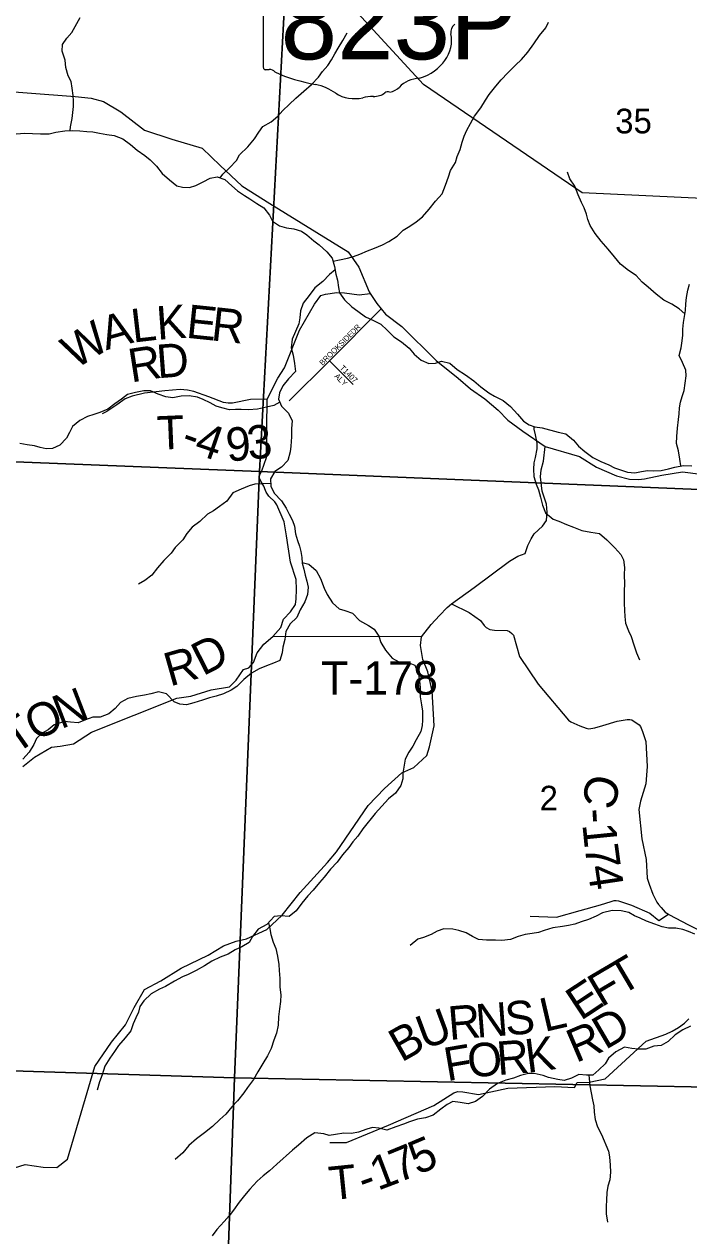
# Model space of a CAD drawing. Extents: x 1624196 to 2029251, y 146837 to 440034.
# Drawn here: x 1840391 to 1846342, y 307488 to 318336 of the extents above; entities that cross this region are included whole.
import ezdxf

# ---------------------------------------------------------------- set-up
doc = ezdxf.new("R2010")
doc.units = 0
for name, color, linetype in [('GM_P_State_Alignment', 7, 'Continuous'), ('GM_P_State_Shield', 7, 'Continuous'), ('GM_X_County_Road', 7, 'Continuous'), ('GM_X_County_Road_Text', 7, 'Continuous'), ('GM_X_Minor_River', 7, 'Continuous'), ('GM_X_Section', 7, 'Continuous'), ('GM_X_Section_Text', 7, 'Continuous'), ('GM_X_Township_Road', 7, 'Continuous'), ('GM_X_Township_Road_Text', 7, 'Continuous'), ('GM_X_Township_Subdivision', 7, 'Continuous'), ('GM_X_Township_Subdivision_Text', 7, 'Continuous')]:
    doc.layers.add(name, color=color, linetype=linetype)

msp = doc.modelspace()

# ---------------------------------------------------------------- linework, layer by layer
at = {"layer": 'GM_P_State_Alignment'}
msp.add_lwpolyline([(1856781, 313700), (1856167, 314330), (1855771, 314750), (1855739, 314784), (1855208, 315406), (1854365, 315860), (1853432, 316275), (1852916, 316442), (1852167, 316507), (1845388, 316826), (1843967, 317797), (1842964, 318888), (1841361, 321454), (1841071, 322043), (1839795, 324626)], dxfattribs=at)
at = {"layer": 'GM_P_State_Shield'}
msp.add_line((1842532, 319004), (1842532, 317948), dxfattribs=at)
for centre, major_axis, start_param, end_param in [((1844342, 318265), (131, 0), 2.387724, 3.262537), ((1843756, 318194), (462, 0), 5.101752, 6.440018), ((1842553, 317945), (20.3, 0), 3.00124, 4.508301), ((1842556, 318054), (155, 0), 4.665946, 4.897461), ((1842587, 317887), (56, 0), 0.519207, 1.627899), ((1843294, 318836), (1333, 0), 4.195997, 4.488961), ((1842897, 317473), (417, 0), 0.823519, 1.323587), ((1843631, 317845), (149, 0), 4.937069, 5.64225), ((1843951, 317651), (253, 0), 1.647645, 2.488434), ((1843348, 317882), (265, 0), 4.026481, 4.996735), ((1843501, 317516), (217, 0), 1.495662, 1.94098), ((1843520, 317802), (141, 0), 4.691044, 5.507374), ((1843647, 317700), (39.7, 0), 1.147584, 2.315152)]:
    msp.add_ellipse(centre, major_axis=major_axis, ratio=0.8, start_param=start_param, end_param=end_param, dxfattribs=at)
at = {"layer": 'GM_X_County_Road'}
for points in [[(1840022, 317752), (1840847, 317689), (1840990, 317674), (1841102, 317645), (1841255, 317551), (1841468, 317388), (1841714, 317307), (1841983, 317228), (1842146, 317070), (1842341, 316889), (1842590, 316730), (1843293, 316298), (1843388, 316160), (1843479, 315940), (1843489, 315925), (1843548, 315836), (1843587, 315788), (1843626, 315741), (1843773, 315631), (1844079, 315326), (1844278, 315167), (1844388, 315073), (1844515, 314983), (1844636, 314880), (1844722, 314790), (1844855, 314692), (1845056, 314555), (1845364, 314466), (1845517, 314371), (1845694, 314294), (1845812, 314264), (1845893, 314261), (1845946, 314267), (1846102, 314298), (1846286, 314327), (1846449, 314307)], [(1840005, 308005), (1840399, 308125), (1840559, 308102), (1840683, 308098), (1840777, 308173), (1841024, 309004), (1841173, 309221), (1841298, 309378), (1841376, 309533), (1841467, 309692), (1841613, 309771), (1841795, 309884), (1842037, 310000), (1842176, 310084), (1842288, 310125), (1842382, 310146), (1842564, 310231), (1842702, 310360), (1842861, 310561), (1843108, 310829), (1843186, 310925), (1843470, 311342), (1843616, 311493), (1843771, 311632), (1843879, 311682), (1843995, 311789), (1844019, 311866), (1844062, 312054), (1844044, 312367), (1844006, 312537), (1843961, 312649), (1843940, 312773), (1843949, 312852), (1844036, 312962), (1844111, 313043), (1844179, 313113), (1844216, 313145), (1844419, 313293), (1844738, 313529), (1844810, 313573), (1844878, 313596), (1844902, 313669), (1844931, 313729), (1844957, 313773), (1845031, 313843), (1845067, 313893), (1845073, 313968), (1845068, 314038), (1845029, 314154), (1845013, 314285), (1845020, 314346), (1845042, 314425), (1845056, 314555)], [(1844216, 313145), (1844376, 313070), (1844478, 312998), (1844511, 312952), (1844528, 312935), (1844561, 312918), (1844601, 312911), (1844715, 312907), (1844736, 312898), (1844759, 312881), (1844773, 312866), (1844826, 312675), (1844993, 312426), (1845265, 312104), (1845287, 312090), (1845367, 312054), (1845424, 312033), (1845446, 312027), (1845501, 312036), (1845572, 312058), (1845702, 312096), (1845789, 312110), (1845813, 312111), (1845832, 312107), (1845898, 312063), (1845910, 312047), (1845927, 312004), (1845957, 311913), (1845970, 311691), (1845959, 311534), (1845911, 311378), (1845896, 311306), (1845921, 311043), (1845960, 310857), (1845971, 310691), (1845987, 310635), (1846019, 310546), (1846056, 310474), (1846071, 310453), (1846094, 310428)], [(1846094, 310428), (1846095, 310428), (1846132, 310387), (1846160, 310368), (1846165, 310365), (1846341, 310273), (1846572, 310156)]]:
    msp.add_lwpolyline(points, dxfattribs=at)
at = {"layer": 'GM_X_Minor_River'}
for points in [[(1840802, 317384), (1840806, 317417), (1840819, 317491), (1840825, 317547), (1840831, 317599), (1840833, 317649), (1840829, 317699), (1840821, 317763), (1840811, 317825), (1840783, 317875), (1840764, 317950), (1840758, 318016), (1840732, 318094), (1840734, 318154), (1840772, 318212), (1840816, 318262), (1840846, 318316), (1840891, 318396)], [(1843157, 316214), (1843215, 316227), (1843285, 316241), (1843341, 316257), (1843395, 316277), (1843465, 316307), (1843527, 316332), (1843599, 316360), (1843656, 316390), (1843730, 316440), (1843784, 316491), (1843844, 316529), (1843900, 316567), (1843958, 316613), (1844018, 316681), (1844075, 316752), (1844135, 316818), (1844163, 316894), (1844189, 316970), (1844207, 317026), (1844252, 317099), (1844268, 317153), (1844294, 317215), (1844312, 317281), (1844330, 317333), (1844354, 317387), (1844386, 317448), (1844423, 317514), (1844481, 317588), (1844523, 317656), (1844555, 317708), (1844615, 317783), (1844663, 317839), (1844722, 317901), (1844790, 317969), (1844844, 318020), (1844900, 318086), (1844954, 318160), (1845005, 318234), (1845061, 318305), (1845087, 318355)], [(1842145, 316960), (1842168, 316993), (1842228, 317052), (1842291, 317116), (1842319, 317166), (1842393, 317240), (1842453, 317311), (1842493, 317369), (1842529, 317421), (1842601, 317461), (1842662, 317513), (1842708, 317564), (1842762, 317618), (1842824, 317674), (1842896, 317736), (1842962, 317797), (1843027, 317863), (1843063, 317913), (1843109, 317967), (1843143, 318017), (1843173, 318070), (1843201, 318122), (1843245, 318192), (1843282, 318258)], [(1840318, 317356), (1840396, 317360), (1840464, 317358), (1840536, 317354), (1840614, 317354), (1840674, 317370), (1840754, 317383), (1840820, 317385), (1840888, 317383), (1840950, 317377), (1841004, 317373), (1841066, 317361), (1841130, 317349), (1841196, 317340)], [(1841196, 317340), (1841274, 317310), (1841342, 317260), (1841402, 317208), (1841470, 317160), (1841520, 317122), (1841576, 317066), (1841626, 317000), (1841692, 316942), (1841758, 316890), (1841808, 316876), (1841872, 316874), (1841928, 316891), (1841994, 316925), (1842056, 316959), (1842120, 316969), (1842188, 316945), (1842250, 316889), (1842300, 316845), (1842362, 316804), (1842412, 316772), (1842474, 316730), (1842536, 316692), (1842588, 316626), (1842615, 316574), (1842677, 316530), (1842741, 316514), (1842805, 316504), (1842873, 316482), (1842923, 316452), (1842983, 316396), (1843033, 316361), (1843101, 316299), (1843149, 316243), (1843169, 316167), (1843181, 316098), (1843197, 316044), (1843204, 315980), (1843214, 315930), (1843258, 315868), (1843324, 315806), (1843378, 315766), (1843446, 315715), (1843518, 315683), (1843584, 315651), (1843642, 315597), (1843702, 315537), (1843768, 315493), (1843838, 315437), (1843883, 315383), (1843947, 315329), (1844013, 315297), (1844075, 315301), (1844127, 315320), (1844201, 315300), (1844269, 315246), (1844343, 315198), (1844417, 315142), (1844481, 315090), (1844551, 315036), (1844603, 315006), (1844679, 314968), (1844745, 314912), (1844809, 314845), (1844863, 314783), (1844913, 314749), (1844965, 314731), (1845029, 314721), (1845173, 314685), (1845241, 314669), (1845310, 314613), (1845354, 314559), (1845410, 314511), (1845482, 314458), (1845556, 314422), (1845626, 314390), (1845678, 314364), (1845740, 314344), (1845794, 314326), (1845858, 314320), (1845918, 314330), (1845974, 314339), (1846026, 314337), (1846096, 314339), (1846160, 314355), (1846218, 314369), (1846294, 314385), (1846370, 314382)], [(1846307, 315744), (1846256, 315788), (1846190, 315829), (1846118, 315867), (1846050, 315919), (1845978, 315983), (1845924, 316027), (1845870, 316087), (1845802, 316131), (1845732, 316189), (1845678, 316255), (1845620, 316321), (1845559, 316395), (1845505, 316463), (1845459, 316535), (1845437, 316587), (1845425, 316637), (1845405, 316691), (1845381, 316741), (1845353, 316809), (1845322, 316885), (1845278, 316951), (1845256, 317013)], [(1843174, 316138), (1843125, 316096), (1843066, 316032), (1842994, 315976), (1842942, 315908), (1842888, 315839), (1842864, 315771), (1842858, 315707), (1842849, 315655), (1842819, 315585), (1842789, 315517), (1842781, 315438), (1842799, 315372), (1842811, 315298), (1842820, 315228), (1842756, 315160), (1842708, 315098), (1842676, 315036), (1842668, 314979), (1842694, 314915), (1842756, 314853), (1842789, 314785), (1842785, 314715), (1842783, 314643), (1842777, 314559), (1842773, 314507), (1842751, 314431), (1842696, 314369), (1842634, 314330), (1842596, 314266), (1842598, 314200), (1842630, 314138), (1842694, 314068), (1842736, 314004), (1842764, 313948), (1842793, 313894), (1842811, 313842), (1842821, 313774), (1842837, 313714), (1842855, 313664), (1842869, 313614), (1842877, 313560), (1842881, 313510), (1842894, 313456), (1842908, 313404), (1842922, 313348), (1842934, 313296), (1842928, 313231), (1842904, 313165), (1842862, 313093), (1842831, 313025), (1842773, 312967), (1842733, 312898), (1842725, 312828), (1842707, 312758), (1842701, 312708), (1842681, 312640), (1842624, 312614), (1842560, 312591), (1842494, 312565), (1842426, 312525), (1842356, 312469), (1842296, 312405), (1842244, 312372), (1842174, 312342), (1842111, 312320), (1842051, 312306), (1841987, 312284), (1841911, 312261), (1841845, 312241), (1841785, 312247), (1841733, 312269), (1841665, 312341), (1841593, 312357), (1841525, 312341), (1841469, 312330), (1841395, 312318), (1841319, 312298), (1841253, 312262), (1841205, 312208), (1841147, 312161), (1841071, 312133), (1841004, 312133), (1840938, 312109), (1840874, 312081), (1840806, 312088), (1840750, 312092), (1840660, 312062), (1840604, 312018), (1840552, 311988), (1840500, 311940), (1840476, 311887), (1840435, 311819), (1840379, 311757)], [(1846272, 314381), (1846263, 314441), (1846249, 314516), (1846233, 314582), (1846235, 314646), (1846241, 314720), (1846251, 314796), (1846255, 314848), (1846260, 314900), (1846268, 314952), (1846282, 315002), (1846300, 315058), (1846310, 315123), (1846318, 315189), (1846316, 315239), (1846287, 315307), (1846257, 315371), (1846273, 315439), (1846283, 315501), (1846289, 315553), (1846289, 315605), (1846295, 315665), (1846303, 315718), (1846312, 315772), (1846316, 315834), (1846322, 315888), (1846334, 315954), (1846348, 316010)], [(1842679, 314952), (1842626, 314923), (1842560, 314907), (1842480, 314891), (1842399, 314885), (1842335, 314887), (1842283, 314888), (1842229, 314884), (1842161, 314900), (1842111, 314916), (1842057, 314946), (1841993, 314976), (1841943, 314996), (1841867, 315010), (1841797, 315007), (1841721, 314991), (1841659, 315001), (1841591, 315023), (1841523, 315055), (1841463, 315053), (1841387, 315040), (1841317, 315022), (1841263, 314980), (1841203, 314938), (1841139, 314890), (1841069, 314859), (1841015, 314841), (1840957, 314823), (1840890, 314789), (1840824, 314733), (1840796, 314680), (1840768, 314630), (1840710, 314566), (1840644, 314538), (1840588, 314534), (1840534, 314546), (1840482, 314560), (1840418, 314571), (1840350, 314583)], [(1844956, 314734), (1844954, 314709), (1844968, 314659), (1844982, 314585), (1844982, 314534), (1844966, 314458), (1844956, 314408), (1844952, 314352), (1844955, 314286), (1844975, 314218), (1844995, 314168), (1845015, 314102), (1845031, 314030), (1845059, 313960), (1845127, 313904), (1845179, 313888), (1845247, 313858), (1845309, 313834), (1845385, 313804), (1845465, 313788), (1845543, 313775), (1845607, 313721), (1845680, 313647), (1845734, 313589), (1845758, 313539), (1845768, 313473), (1845764, 313407), (1845766, 313326), (1845764, 313264), (1845763, 313212), (1845765, 313152), (1845767, 313088), (1845771, 313032), (1845777, 312972), (1845803, 312906), (1845827, 312854), (1845851, 312778), (1845874, 312708), (1845900, 312646)], [(1842597, 314223), (1842526, 314222), (1842456, 314218), (1842404, 314204), (1842334, 314173), (1842258, 314139), (1842204, 314067), (1842139, 314017), (1842087, 313980), (1842031, 313950), (1841963, 313884), (1841895, 313834), (1841847, 313776), (1841811, 313721), (1841742, 313651), (1841706, 313601), (1841642, 313533), (1841584, 313468), (1841534, 313402), (1841472, 313356), (1841413, 313322)], [(1842881, 313518), (1842939, 313502), (1843005, 313446), (1843044, 313372), (1843076, 313286), (1843104, 313230), (1843152, 313156), (1843210, 313102), (1843262, 313086), (1843332, 313062), (1843394, 312998), (1843474, 312952), (1843524, 312920), (1843565, 312858), (1843585, 312800), (1843625, 312732), (1843687, 312660), (1843747, 312628), (1843815, 312627), (1843889, 312597), (1843921, 312517), (1843931, 312453), (1843937, 312397), (1843938, 312314), (1843950, 312242), (1843958, 312184), (1843958, 312106), (1843954, 312056), (1843942, 312004), (1843902, 311928), (1843871, 311872), (1843835, 311817), (1843803, 311755), (1843789, 311685), (1843781, 311629), (1843781, 311579), (1843763, 311519), (1843716, 311451), (1843654, 311400), (1843594, 311334), (1843534, 311270), (1843423, 311133), (1843377, 311065), (1843333, 311015), (1843299, 310965), (1843241, 310899), (1843193, 310832), (1843135, 310772), (1843076, 310700), (1843034, 310650), (1842978, 310583), (1842932, 310533), (1842876, 310467), (1842825, 310397), (1842763, 310348), (1842689, 310352), (1842629, 310346), (1842563, 310276), (1842487, 310234), (1842435, 310169), (1842405, 310115), (1842341, 310075), (1842280, 310049), (1842216, 310009), (1842146, 309984), (1842070, 309948), (1842006, 309904), (1841932, 309862), (1841860, 309828), (1841808, 309807), (1841737, 309767), (1841657, 309721), (1841603, 309697), (1841527, 309654), (1841461, 309592), (1841427, 309540), (1841415, 309490), (1841389, 309440), (1841366, 309386), (1841344, 309323), (1841296, 309261), (1841234, 309191), (1841198, 309137), (1841158, 309079), (1841113, 309006), (1841089, 308930), (1841065, 308866), (1841045, 308792)], [(1846395, 310189), (1846341, 310211), (1846289, 310229), (1846227, 310241), (1846161, 310241), (1846105, 310254), (1846037, 310278), (1845965, 310306), (1845907, 310332), (1845857, 310354), (1845805, 310382), (1845737, 310398), (1845657, 310400), (1845571, 310379), (1845513, 310351), (1845443, 310319), (1845379, 310299), (1845321, 310277), (1845264, 310266), (1845212, 310258), (1845124, 310244)], [(1842577, 310291), (1842591, 310236), (1842599, 310186), (1842621, 310118), (1842645, 310060), (1842660, 309992), (1842672, 309918), (1842674, 309862), (1842680, 309791), (1842680, 309715), (1842690, 309645), (1842686, 309587), (1842677, 309519), (1842667, 309447), (1842665, 309375), (1842649, 309303), (1842627, 309238), (1842603, 309166), (1842568, 309098), (1842528, 309030), (1842484, 308956), (1842444, 308887), (1842390, 308817), (1842358, 308767), (1842301, 308695), (1842249, 308641), (1842195, 308578), (1842143, 308528), (1842077, 308466), (1842005, 308410), (1841934, 308357), (1841866, 308295), (1841812, 308231), (1841742, 308171)], [(1845124, 310244), (1845048, 310220), (1844996, 310204), (1844940, 310194), (1844876, 310185), (1844814, 310169), (1844746, 310141), (1844668, 310131), (1844612, 310135), (1844532, 310134), (1844460, 310142), (1844404, 310168), (1844350, 310200), (1844282, 310220), (1844228, 310232), (1844150, 310236), (1844090, 310216), (1844036, 310185), (1843966, 310159), (1843915, 310143), (1843847, 310087)], [(1846359, 309364), (1846289, 309331), (1846221, 309287), (1846157, 309227), (1846094, 309191), (1846030, 309185), (1845958, 309160), (1845888, 309158), (1845832, 309166), (1845768, 309176), (1845690, 309136), (1845622, 309077), (1845592, 309027), (1845538, 308973), (1845482, 308927), (1845426, 308925), (1845357, 308931), (1845293, 308898), (1845225, 308878), (1845169, 308886), (1845087, 308904), (1845037, 308924), (1844959, 308942), (1844907, 308942), (1844835, 308923), (1844773, 308899), (1844703, 308881), (1844629, 308851), (1844559, 308800), (1844495, 308734), (1844432, 308690), (1844366, 308670), (1844294, 308680), (1844230, 308690), (1844178, 308663), (1844122, 308621), (1844052, 308567), (1843984, 308545), (1843914, 308532), (1843840, 308508), (1843788, 308488), (1843720, 308464), (1843639, 308434), (1843565, 308450), (1843511, 308457), (1843459, 308443), (1843383, 308415), (1843323, 308403), (1843253, 308407), (1843179, 308396), (1843123, 308386), (1843073, 308402), (1842993, 308410), (1842921, 308364), (1842847, 308300), (1842793, 308253), (1842654, 308129), (1842586, 308069), (1842532, 308026), (1842478, 307976), (1842412, 307906), (1842363, 307850), (1842317, 307789), (1842265, 307717), (1842227, 307665), (1842181, 307615), (1842115, 307543), (1842074, 307488)], [(1845446, 308926), (1845449, 308895), (1845455, 308831), (1845467, 308767), (1845481, 308705), (1845491, 308650), (1845495, 308594), (1845503, 308528), (1845525, 308462), (1845562, 308396), (1845622, 308246), (1845632, 308196), (1845638, 308120), (1845640, 308056), (1845635, 307990), (1845617, 307932), (1845609, 307876), (1845605, 307807), (1845601, 307753), (1845603, 307685), (1845613, 307611)]]:
    msp.add_lwpolyline(points, dxfattribs=at)
at = {"layer": 'GM_X_Section'}
for points in [[(1842837, 320686), (1842499, 314330), (1836688, 314560), (1837199, 321037)], [(1842837, 320686), (1849397, 320646), (1849283, 317855), (1847895, 314112), (1842499, 314330)], [(1836688, 314560), (1842499, 314330), (1842275, 308901), (1837348, 309056)], [(1842499, 314330), (1847895, 314112), (1847727, 308796), (1842275, 308901)], [(1842275, 308901), (1842080, 303511), (1836644, 303673), (1837348, 309056)], [(1847727, 308796), (1847039, 303323), (1842080, 303511), (1842275, 308901)]]:
    msp.add_lwpolyline(points, close=True, dxfattribs=at)
at = {"layer": 'GM_X_Township_Road'}
for points in [[(1842567, 314978), (1842662, 315167), (1842721, 315261), (1842856, 315598), (1842989, 315830), (1843047, 315906), (1843088, 315920), (1843190, 315933), (1843259, 315931), (1843391, 315912), (1843489, 315925)], [(1842567, 314978), (1842418, 314977), (1842255, 314943), (1842217, 314942), (1842174, 314948), (1842045, 315001), (1841911, 315047), (1841854, 315060), (1841787, 315066), (1841651, 315055), (1841469, 315032), (1841358, 315007), (1841295, 314983), (1841221, 314929), (1841131, 314870), (1841089, 314848)], [(1842552, 314160), (1842536, 314200), (1842509, 314244), (1842497, 314272), (1842495, 314293), (1842519, 314338), (1842561, 314458), (1842567, 314978)], [(1842616, 312853), (1842616, 312853), (1842690, 312935), (1842712, 313010), (1842775, 313076), (1842819, 313141), (1842825, 313192), (1842829, 313275), (1842826, 313365), (1842775, 313519), (1842740, 313754), (1842718, 313880), (1842653, 314034), (1842634, 314060), (1842580, 314112), (1842558, 314146), (1842552, 314160), (1842552, 314160)], [(1840379, 311691), (1840482, 311774), (1840634, 311863), (1840712, 311871), (1840832, 311894), (1840994, 311997), (1841758, 312301), (1841884, 312320), (1842064, 312377), (1842230, 312404), (1842288, 312464), (1842355, 312559), (1842401, 312573), (1842424, 312596), (1842443, 312620), (1842477, 312708), (1842536, 312786), (1842616, 312853)], [(1843949, 312852), (1842616, 312853)], [(1844921, 310351), (1845159, 310342), (1845371, 310401), (1845551, 310452), (1845647, 310482), (1845647, 310482)], [(1845647, 310482), (1845673, 310491), (1845692, 310491), (1845712, 310487), (1845830, 310449), (1845992, 310376), (1846075, 310312), (1846160, 310368)], [(1843128, 308324), (1843278, 308324), (1843652, 308478), (1844058, 308654), (1844239, 308768), (1844274, 308779), (1844319, 308778), (1844458, 308753), (1844722, 308810), (1845144, 308826), (1845319, 308815), (1845342, 308861), (1845450, 308864), (1845593, 308892), (1845961, 309229), (1846137, 309292), (1846193, 309320), (1846251, 309354), (1846303, 309391), (1846342, 309429)]]:
    msp.add_lwpolyline(points, dxfattribs=at)
at = {"layer": 'GM_X_Township_Subdivision'}
for points in [[(1842763, 314963), (1843124, 315322), (1843587, 315788)], [(1843124, 315322), (1843336, 315111)]]:
    msp.add_lwpolyline(points, dxfattribs=at)

# ---------------------------------------------------------------- texts
at = {"layer": 'GM_P_State_Shield'}
msp.add_text('823P', height=680, dxfattribs=at).set_placement((1842687, 318022))
at = {"layer": 'GM_X_County_Road_Text'}
for s, rotation, p in [('C', 256.0888, (1845448, 311642)), ('-', 273.3803, (1845380, 311307)), ('1', 275.7439, (1845389, 311172)), ('7', 277.602, (1845408, 310979)), ('4', 278.3944, (1845433, 310792))]:
    msp.add_text(s, height=300, rotation=rotation, dxfattribs=at).set_placement(p)
at = {"layer": 'GM_X_Section_Text'}
for s, p in [('35', (1845683, 317359)), ('2', (1845006, 311296))]:
    msp.add_text(s, height=221, rotation=0, dxfattribs=at).set_placement(p)
at = {"layer": 'GM_X_Township_Road_Text'}
for s, rotation, p in [('K', 4.1637, (1841585, 315510)), ('E', 354.0493, (1841834, 315530)), ('R', 353.7115, (1842057, 315507)), ('W', 31.4297, (1840847, 315243)), ('A', 15.7523, (1841123, 315416)), ('L', 6.6402, (1841365, 315485)), ('D', 4.3683, (1841586, 315166)), ('R', 8.9111, (1841348, 315128)), ('T', 2.4179, (1841586, 314526)), ('4', 341.0167, (1841900, 314497)), ('9', 4.6188, (1842208, 314420)), ('3', 6.3831, (1842402, 314436)), ('-', 340.3183, (1841780, 314540)), ('D', 27.0998, (1841991, 312496)), ('R', 15.9052, (1841695, 312405)), ('T-178', 0, (1843048, 312333)), ('N', 21.0877, (1840719, 312023)), ('O', 24.8428, (1840485, 311914)), ('T', 35.1914, (1840314, 311792)), ('T', 30.5779, (1845733, 309633)), ('F', 30.5824, (1845558, 309530)), ('E', 33.4022, (1845374, 309409)), ('L', 13.1016, (1845050, 309312)), ('U', 20.4051, (1843972, 309153)), ('R', 4.8453, (1844199, 309241)), ('N', 4.4487, (1844444, 309261)), ('S', 4.4424, (1844707, 309282)), ('D', 30.363, (1845595, 309149)), ('B', 29.5178, (1843769, 309037)), ('R', 23.0966, (1845332, 309033)), ('F', 9.7014, (1844178, 308871)), ('O', 4.8214, (1844371, 308904)), ('R', 4.4538, (1844633, 308926)), ('K', 7.4027, (1844896, 308947)), ('7', 22.3615, (1843738, 307959)), ('5', 22.8593, (1843912, 308030)), ('1', 20.7729, (1843557, 307890)), ('T', 5.8168, (1843135, 307806)), ('-', 19.9469, (1843437, 307846))]:
    msp.add_text(s, height=300, rotation=rotation, dxfattribs=at).set_placement(p)
at = {"layer": 'GM_X_Township_Subdivision_Text'}
for s, rotation, p in [('BROOKSIDE', 45, (1843063, 315276)), ('DR', 45, (1843340, 315553)), ('T1407', 314.9958, (1843213, 315254)), ('ALY', 315, (1843165, 315180))]:
    msp.add_text(s, height=50, rotation=rotation, dxfattribs=at).set_placement(p)

doc.saveas('drawing.dxf')
